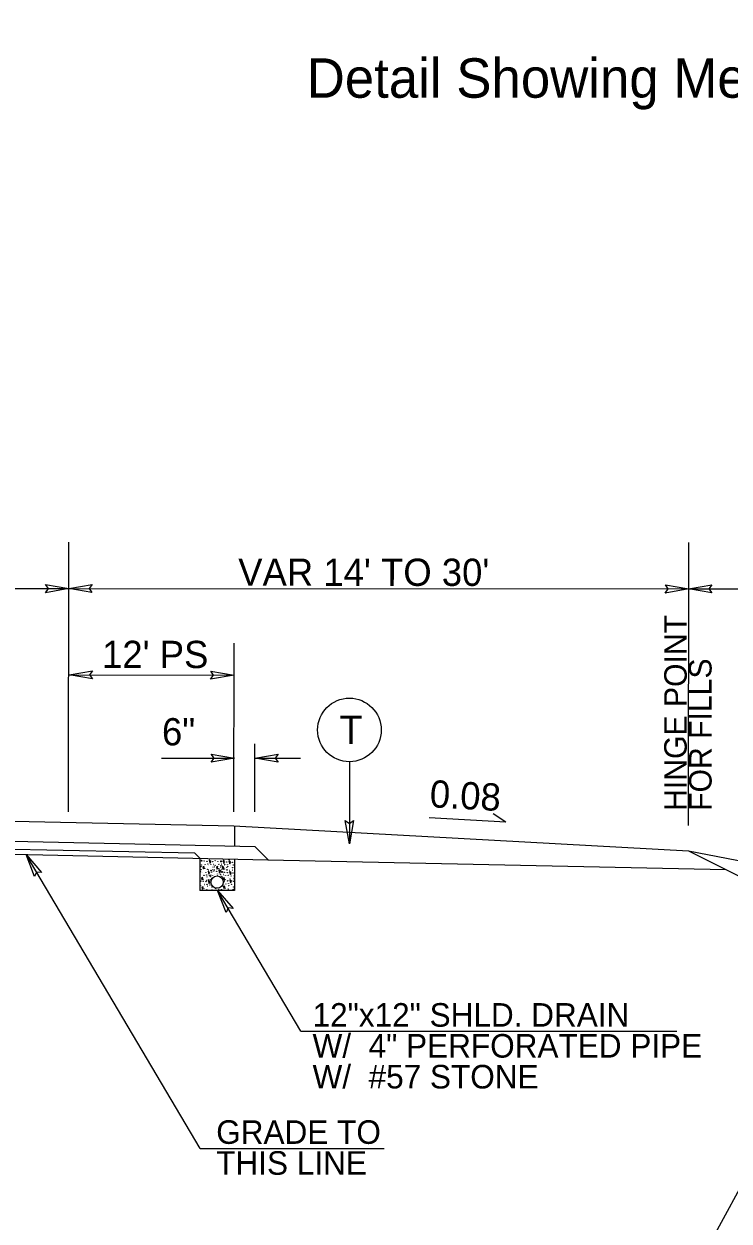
# Model space of a CAD drawing. Extents: x 2241081 to 2251104, y 658534 to 663427.
# Drawn here: x 2246496.4 to 2246709.7, y 662171.2 to 662533.4 of the extents above; entities that cross this region are included whole.
import ezdxf

# ---------------------------------------------------------------- set-up
doc = ezdxf.new("R2010")
doc.units = 0
for name, color, linetype in [('Old_Level_1', 7, 'Continuous'), ('Old_Level_11', 7, 'Continuous'), ('Old_Level_2', 7, 'Continuous'), ('Old_Level_3', 7, 'Continuous'), ('Prop Dimension Text', 7, 'Continuous'), ('Prop PHM Text', 7, 'Continuous'), ('Typical Arrow Superelevation CELL', 7, 'Continuous'), ('Typical Berm Information CELL', 7, 'Continuous'), ('Typical Curb CELL', 7, 'Continuous'), ('Typical Hinge Slope Interstate CELL', 7, 'Continuous'), ('Typical ID Circle CELL', 7, 'Continuous'), ('Typical Terminator CELL', 7, 'Continuous'), ('Typical Text General CELL', 7, 'Continuous'), ('Typical Text ID Circle CELL', 7, 'Continuous')]:
    doc.layers.add(name, color=color, linetype=linetype)

msp = doc.modelspace()

# ---------------------------------------------------------------- linework, layer by layer
at = {"layer": 'Old_Level_1'}
msp.add_line((2246697.42, 662283.15), (2246806.26, 662262.2), dxfattribs=at)
at = {"layer": 'Old_Level_11'}
for p, q in [((2246549.74, 662193.14), (2246497.1, 662282.05)), ((2246580.19, 662228.66), (2246554.99, 662271.22))]:
    msp.add_line(p, q, dxfattribs=at)
at = {"layer": 'Old_Level_2'}
for p, q in [((2245215.42, 659438.44), (2247357.78, 663362.06)), ((2246449.93, 662293.06), (2246559.93, 662290.7)), ((2246559.93, 662290.7), (2246697.42, 662283.15)), ((2246560.06, 662290.7), (2246560.06, 662284.65)), ((2246449.93, 662287.01), (2246539.15, 662285.1)), ((2246449.92, 662283.06), (2246570.15, 662280.48)), ((2246449.93, 662284.65), (2246548.02, 662282.55)), ((2246539.15, 662285.1), (2246566.24, 662284.52)), ((2246548.02, 662282.55), (2246549.64, 662280.92)), ((2246566.24, 662284.52), (2246570.28, 662280.48)), ((2246549.64, 662280.92), (2246549.64, 662271.22)), ((2246560.06, 662280.7), (2246560.06, 662271.22)), ((2246570.15, 662280.48), (2246708.69, 662277.52)), ((2246560.06, 662271.22), (2246549.64, 662271.22))]:
    msp.add_line(p, q, dxfattribs=at)
msp.add_circle((2246554.82, 662273.71), 1.87, dxfattribs=at)
at = {"layer": 'Prop Dimension Text'}
for p, q in [((2246509.93, 662294.97), (2246509.98, 662376.58)), ((2246697.43, 662290.88), (2246697.48, 662376.47)), ((2246449.97, 662362.55), (2246509.97, 662362.51)), ((2246509.97, 662362.51), (2246697.47, 662362.4)), ((2246697.43, 662362.4), (2246755.44, 662362.4)), ((2246559.93, 662294.93), (2246559.96, 662346.04)), ((2246510.08, 662336.38), (2246559.96, 662336.35)), ((2246566.24, 662294.93), (2246566.24, 662315.59)), ((2246538.06, 662311.22), (2246560.07, 662311.21)), ((2246566.24, 662311.2), (2246580.11, 662311.19)), ((2246580.19, 662228.66), (2246693.86, 662228.59)), ((2246549.74, 662193.14), (2246605.37, 662193.11))]:
    msp.add_line(p, q, dxfattribs=at)
at = {"layer": 'Typical Arrow Superelevation CELL'}
for q in [(2246618.94, 662293.18), (2246638.38, 662294.41)]:
    msp.add_line((2246642.21, 662291.9), q, dxfattribs=at)
at = {"layer": 'Typical Curb CELL'}
for p, q in [((2246550.91, 662278.45), (2246550.48, 662278.36)), ((2246550.48, 662278.36), (2246550.7, 662277.71)), ((2246550.7, 662277.71), (2246550.91, 662278.45)), ((2246552.45, 662280.34), (2246552.7, 662279.45)), ((2246552.95, 662279.99), (2246552.45, 662280.34)), ((2246552.7, 662279.45), (2246552.95, 662279.99)), ((2246555.09, 662278.39), (2246554.65, 662278.3)), ((2246554.65, 662278.3), (2246554.87, 662277.65)), ((2246554.87, 662277.65), (2246555.09, 662278.39)), ((2246556.85, 662278.28), (2246556.41, 662278.2)), ((2246556.41, 662278.2), (2246556.63, 662277.54)), ((2246556.63, 662280.28), (2246556.88, 662279.39)), ((2246557.12, 662279.93), (2246556.63, 662280.28)), ((2246556.63, 662277.54), (2246556.85, 662278.28)), ((2246556.88, 662279.39), (2246557.12, 662279.93)), ((2246558.39, 662280.17), (2246558.64, 662279.28)), ((2246558.88, 662279.82), (2246558.39, 662280.17)), ((2246558.64, 662279.28), (2246558.88, 662279.82)), ((2246550.55, 662275.11), (2246550.11, 662275.03)), ((2246550.11, 662275.03), (2246550.33, 662274.37)), ((2246550.33, 662274.37), (2246550.55, 662275.11)), ((2246552.09, 662277), (2246552.34, 662276.11)), ((2246552.58, 662276.65), (2246552.09, 662277)), ((2246552.34, 662276.11), (2246552.58, 662276.65)), ((2246555.36, 662277.32), (2246555.61, 662276.43)), ((2246555.85, 662276.97), (2246555.36, 662277.32)), ((2246555.61, 662276.43), (2246555.85, 662276.97)), ((2246557.06, 662275.02), (2246556.62, 662274.94)), ((2246556.62, 662274.94), (2246556.84, 662274.29)), ((2246556.84, 662274.29), (2246557.06, 662275.02)), ((2246558.6, 662276.92), (2246558.85, 662276.03)), ((2246559.09, 662276.57), (2246558.6, 662276.92)), ((2246558.85, 662276.03), (2246559.09, 662276.57)), ((2246550.63, 662272.31), (2246550.2, 662272.22)), ((2246550.2, 662272.22), (2246550.42, 662271.57)), ((2246550.42, 662271.57), (2246550.63, 662272.31)), ((2246552.18, 662274.2), (2246552.43, 662273.31)), ((2246552.67, 662273.85), (2246552.18, 662274.2)), ((2246552.43, 662273.31), (2246552.67, 662273.85)), ((2246557.14, 662272.48), (2246556.71, 662272.4)), ((2246556.71, 662272.4), (2246556.93, 662271.75)), ((2246556.93, 662271.75), (2246557.14, 662272.48)), ((2246558.69, 662274.37), (2246558.94, 662273.48)), ((2246559.18, 662274.02), (2246558.69, 662274.37)), ((2246558.94, 662273.48), (2246559.18, 662274.02))]:
    msp.add_line(p, q, dxfattribs=at)
for centre in [(2246549.95, 662278.4), (2246550.05, 662278.88), (2246550.09, 662280.27), (2246550.18, 662280.1), (2246550.89, 662280.07), (2246551.24, 662279.12), (2246551.78, 662279.99), (2246552.05, 662279.2), (2246552.13, 662278.63), (2246552.51, 662280.67), (2246552.95, 662279.01), (2246553.52, 662279.88), (2246553.62, 662278.23), (2246553.81, 662279.04), (2246554.13, 662278.34), (2246554.22, 662278.82), (2246554.26, 662280.21), (2246554.36, 662280.04), (2246555.06, 662280.01), (2246555.41, 662279.06), (2246555.89, 662278.24), (2246555.95, 662279.93), (2246555.98, 662278.71), (2246556.02, 662280.11), (2246556.12, 662279.93), (2246556.23, 662279.14), (2246556.31, 662278.57), (2246556.69, 662280.61), (2246556.82, 662279.9), (2246557.12, 662278.95), (2246557.17, 662278.96), (2246557.69, 662279.82), (2246557.72, 662279.82), (2246557.8, 662278.17), (2246557.99, 662279.04), (2246557.99, 662278.98), (2246558.07, 662278.47), (2246558.45, 662280.5), (2246558.88, 662278.85), (2246559.45, 662279.71), (2246559.75, 662278.87), (2246549.72, 662276.94), (2246549.82, 662276.76), (2246549.95, 662277.48), (2246550.52, 662276.73), (2246550.74, 662274.51), (2246550.87, 662275.79), (2246551.1, 662277.85), (2246551.42, 662276.65), (2246551.69, 662275.87), (2246551.77, 662275.3), (2246551.97, 662277.6), (2246552.15, 662277.33), (2246552.23, 662274.53), (2246552.58, 662275.68), (2246552.86, 662275.39), (2246552.86, 662274.47), (2246552.95, 662275.86), (2246552.99, 662277.26), (2246553.09, 662277.08), (2246553.15, 662276.54), (2246553.26, 662274.89), (2246553.45, 662275.7), (2246553.54, 662277.5), (2246553.79, 662277.05), (2246554.13, 662277.42), (2246554.14, 662276.11), (2246554.68, 662276.97), (2246554.96, 662276.19), (2246555.04, 662275.62), (2246555.28, 662277.79), (2246555.42, 662277.65), (2246555.85, 662276), (2246555.89, 662277.31), (2246556.14, 662277.54), (2246556.19, 662275.45), (2246556.23, 662276.85), (2246556.33, 662276.67), (2246556.42, 662276.87), (2246556.53, 662275.21), (2246556.72, 662276.02), (2246557.03, 662276.65), (2246557.04, 662277.68), (2246557.38, 662275.7), (2246557.72, 662277.44), (2246557.91, 662277.44), (2246557.92, 662276.56), (2246558.2, 662275.78), (2246558.28, 662275.21), (2246558.66, 662277.24), (2246558.74, 662274.7), (2246559.09, 662275.59), (2246559.48, 662277.33), (2246559.56, 662278.06), (2246559.66, 662276.46), (2246559.77, 662274.8), (2246559.96, 662275.62), (2246549.77, 662272.74), (2246549.81, 662274.13), (2246549.9, 662273.96), (2246550.61, 662273.93), (2246550.83, 662271.71), (2246550.96, 662272.98), (2246551.5, 662273.85), (2246551.61, 662274.27), (2246551.69, 662271.46), (2246551.77, 662273.06), (2246551.86, 662272.49), (2246552.67, 662272.87), (2246553.26, 662271.36), (2246553.32, 662272.26), (2246553.32, 662271.34), (2246553.35, 662272.09), (2246554.47, 662271.71), (2246555.34, 662271.46), (2246556.18, 662271.52), (2246556.89, 662273.74), (2246556.91, 662271.36), (2246556.99, 662272.09), (2246557.12, 662274.11), (2246557.18, 662272.9), (2246557.25, 662274.42), (2246557.33, 662271.88), (2246557.47, 662273.16), (2246558.01, 662274.02), (2246558.11, 662274.18), (2246558.2, 662271.64), (2246558.28, 662273.24), (2246558.36, 662272.67), (2246559.18, 662273.05), (2246559.69, 662274.07), (2246559.75, 662273.92), (2246559.77, 662271.53), (2246559.86, 662272.26)]:
    msp.add_circle(centre, 0.0381, dxfattribs=at)
at = {"layer": 'Typical Hinge Slope Interstate CELL'}
msp.add_line((2246697.42, 662283.15), (2246806.25, 662228.74), dxfattribs=at)
at = {"layer": 'Typical ID Circle CELL'}
msp.add_line((2246594.86, 662310.14), (2246594.86, 662285.28), dxfattribs=at)
msp.add_circle((2246594.86, 662319.75), 9.62, dxfattribs=at)
at = {"layer": 'Typical Terminator CELL'}
for points in [[(2246502.94, 662363.73), (2246509.97, 662362.51), (2246502.9, 662361.27), (2246503.8, 662362.52)], [(2246517, 662361.3), (2246509.97, 662362.51), (2246517.04, 662363.76), (2246516.14, 662362.51)], [(2246690.44, 662363.61), (2246697.47, 662362.4), (2246690.4, 662361.15), (2246691.3, 662362.4)], [(2246704.46, 662361.19), (2246697.43, 662362.4), (2246704.5, 662363.65), (2246703.6, 662362.4)], [(2246517.11, 662335.17), (2246510.08, 662336.38), (2246517.15, 662337.63), (2246516.25, 662336.38)], [(2246552.93, 662337.57), (2246559.96, 662336.35), (2246552.89, 662335.11), (2246553.79, 662336.36)], [(2246553.04, 662312.42), (2246560.07, 662311.21), (2246553, 662309.96), (2246553.9, 662311.21)], [(2246573.27, 662309.99), (2246566.24, 662311.2), (2246573.31, 662312.45), (2246572.42, 662311.2)], [(2246596.07, 662292.31), (2246594.86, 662285.28), (2246593.61, 662292.35), (2246594.86, 662291.45)], [(2246499.64, 662275.38), (2246497.1, 662282.05), (2246501.77, 662276.6), (2246500.24, 662276.74)], [(2246557.53, 662264.55), (2246554.99, 662271.22), (2246559.67, 662265.77), (2246558.14, 662265.91)]]:
    msp.add_lwpolyline(points, close=True, dxfattribs=at)

# ---------------------------------------------------------------- texts
at = {"layer": 'Old_Level_3'}
for s, height, p in [('12"x12" SHLD. DRAIN', 7.1311, (2246583.71, 662229.97)), ('W/  4" PERFORATED PIPE', 7.1311, (2246583.71, 662220.62)), ('W/  #57 STONE', 7.1311, (2246583.71, 662211.28)), ('GRADE TO', 7.131, (2246554.57, 662194.52)), ('THIS LINE', 7.131, (2246554.57, 662185.17))]:
    msp.add_text(s, height=height, rotation=359.9999, dxfattribs=at).set_placement(p)
at = {"layer": 'Prop Dimension Text'}
for s, p in [("VAR 14' TO 30'", (2246561.22, 662363.37)), ("12' PS", (2246520.04, 662338.49)), ('6"', (2246538.16, 662315.09))]:
    msp.add_text(s, height=8.25, rotation=359.965, dxfattribs=at).set_placement(p)
at = {"layer": 'Prop PHM Text'}
for s, height, p in [('HINGE POINT', 6.8193, (2246696.89, 662295.27)), ('FOR FILLS', 6.819, (2246704.4, 662295.27))]:
    msp.add_text(s, height=height, rotation=89.9999, dxfattribs=at).set_placement(p)
at = {"layer": 'Typical Berm Information CELL'}
msp.add_text('0.08', height=8.25, rotation=356.8554, dxfattribs=at).set_placement((2246618.99, 662296.39))
at = {"layer": 'Typical Text General CELL'}
msp.add_text('Detail Showing Method of Wedging', height=11.9356, rotation=359.9999, dxfattribs=at).set_placement((2246581.94, 662511.03))
at = {"layer": 'Typical Text ID Circle CELL'}
msp.add_text('T', height=8.61, rotation=359.9999, dxfattribs=at).set_placement((2246591.81, 662315.48))

doc.saveas('drawing.dxf')
